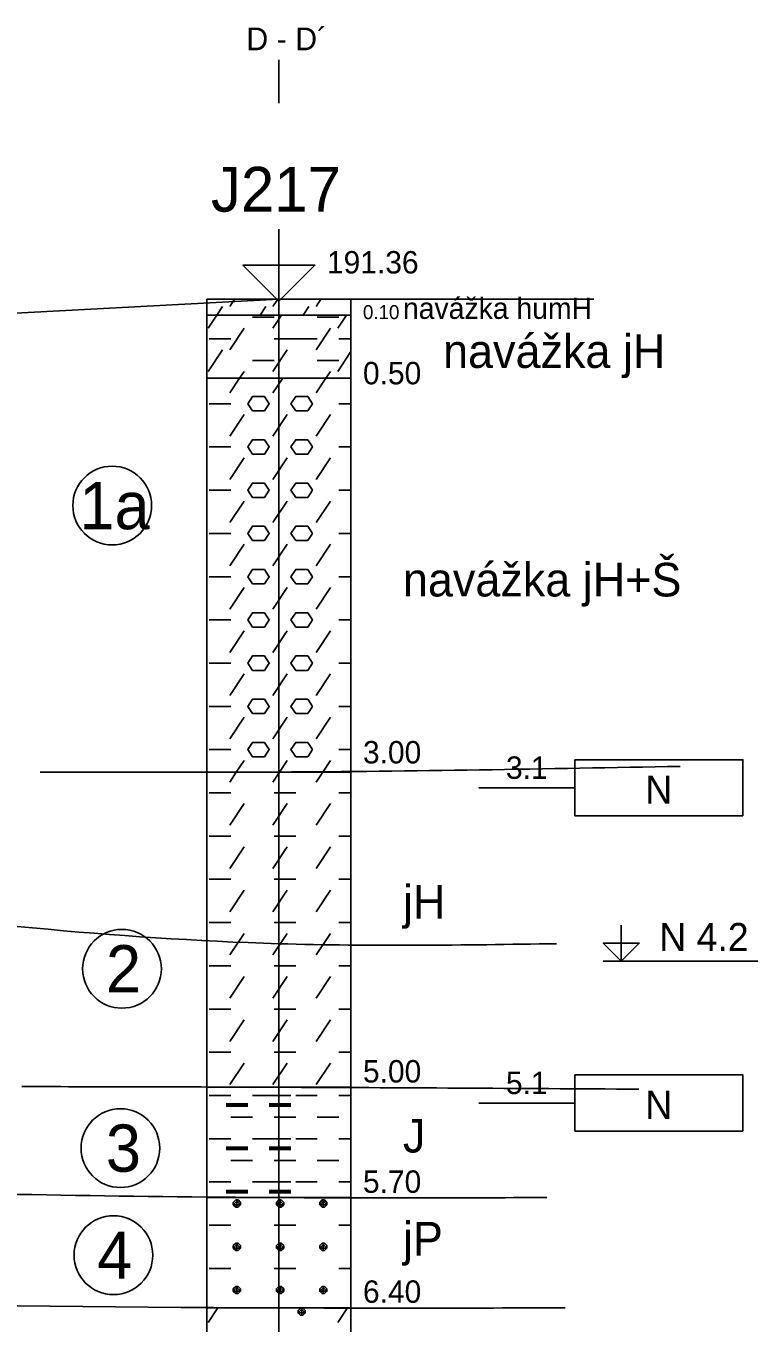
# Model space of a CAD drawing. Extents: x 3042 to 4120, y 576 to 2694.
# Drawn here: x 3391.04 to 3414, y 2126.37 to 2167.52 of the extents above; entities that cross this region are included whole.
import ezdxf

# ---------------------------------------------------------------- set-up
doc = ezdxf.new("R2010")
doc.units = 0
for name, color, linetype in [('11', 7, 'Continuous'), ('15', 7, 'Continuous'), ('16', 7, 'Continuous'), ('17', 7, 'Continuous'), ('18', 7, 'Continuous'), ('22', 7, 'Continuous'), ('51', 7, 'Continuous'), ('52', 7, 'Continuous'), ('53', 7, 'Continuous'), ('56', 7, 'Continuous'), ('61', 7, 'Continuous'), ('62', 7, 'Continuous'), ('HPV', 7, 'Continuous'), ('pomocna', 7, 'Continuous'), ('rozhraní', 7, 'Continuous')]:
    doc.layers.add(name, color=color, linetype=linetype)

msp = doc.modelspace()

# ---------------------------------------------------------------- linework, layer by layer
at = {"layer": '11'}
for p, q in [((3367.862, 2157.202), (3399.072, 2158.852)), ((3399.072, 2158.852), (3409.072, 2158.852))]:
    msp.add_line(p, q, dxfattribs=at)
at = {"layer": '15'}
msp.add_lwpolyline([(3399.072, 2161.074), (3399.072, 2158.788), (3397.929, 2159.931), (3400.215, 2159.931), (3399.072, 2158.788)], dxfattribs=at)
at = {"layer": '18'}
msp.add_line((3399.072, 2118.852), (3399.072, 2158.852), dxfattribs=at)
at = {"layer": '22'}
msp.add_lwpolyline([(3399.072, 2165.074), (3399.072, 2165.074), (3399.072, 2166.443)], dxfattribs=at)
at = {"layer": '51'}
for p, q in [((3397.507, 2158.623), (3397.66, 2158.852)), ((3398.879, 2158.623), (3399.031, 2158.852)), ((3400.25, 2158.623), (3400.403, 2158.852)), ((3397.098, 2158.352), (3397.279, 2158.623)), ((3398.47, 2158.352), (3398.65, 2158.623)), ((3399.841, 2158.352), (3400.022, 2158.623)), ((3396.821, 2157.937), (3397.098, 2158.352)), ((3398.231, 2158.28), (3398.917, 2158.28)), ((3398.879, 2157.937), (3399.155, 2158.352)), ((3400.289, 2158.28), (3400.974, 2158.28)), ((3400.936, 2157.937), (3401.213, 2158.352)), ((3397.507, 2157.251), (3397.964, 2157.937)), ((3400.25, 2157.251), (3400.708, 2157.937)), ((3396.821, 2156.565), (3397.279, 2157.251)), ((3396.86, 2157.594), (3397.545, 2157.594)), ((3398.879, 2156.565), (3399.336, 2157.251)), ((3398.917, 2157.594), (3399.603, 2157.594)), ((3399.603, 2157.594), (3400.289, 2157.594)), ((3400.936, 2156.565), (3401.358, 2157.197)), ((3400.974, 2157.594), (3401.358, 2157.594)), ((3398.231, 2156.908), (3398.917, 2156.908)), ((3400.289, 2156.908), (3400.974, 2156.908)), ((3397.822, 2156.352), (3397.964, 2156.565)), ((3400.565, 2156.352), (3400.708, 2156.565)), ((3397.507, 2155.879), (3397.822, 2156.352)), ((3398.879, 2155.879), (3399.194, 2156.352)), ((3400.25, 2155.879), (3400.565, 2156.352)), ((3396.86, 2155.536), (3397.545, 2155.536)), ((3397.507, 2154.508), (3397.964, 2155.194)), ((3398.879, 2154.508), (3399.336, 2155.194)), ((3400.25, 2154.508), (3400.708, 2155.194)), ((3400.974, 2155.536), (3401.358, 2155.536)), ((3396.86, 2154.165), (3397.545, 2154.165)), ((3400.974, 2154.165), (3401.358, 2154.165)), ((3397.507, 2153.136), (3397.964, 2153.822)), ((3398.879, 2153.136), (3399.336, 2153.822)), ((3400.25, 2153.136), (3400.708, 2153.822)), ((3396.86, 2152.793), (3397.545, 2152.793)), ((3400.974, 2152.793), (3401.358, 2152.793)), ((3397.507, 2151.765), (3397.964, 2152.45)), ((3398.879, 2151.765), (3399.336, 2152.45)), ((3400.25, 2151.765), (3400.708, 2152.45)), ((3396.86, 2151.422), (3397.545, 2151.422)), ((3397.507, 2150.393), (3397.964, 2151.079)), ((3398.879, 2150.393), (3399.336, 2151.079)), ((3400.25, 2150.393), (3400.708, 2151.079)), ((3400.974, 2151.422), (3401.358, 2151.422)), ((3396.86, 2150.05), (3397.545, 2150.05)), ((3400.974, 2150.05), (3401.358, 2150.05)), ((3397.507, 2149.021), (3397.964, 2149.707)), ((3398.879, 2149.021), (3399.336, 2149.707)), ((3400.25, 2149.021), (3400.708, 2149.707)), ((3396.86, 2148.678), (3397.545, 2148.678)), ((3400.974, 2148.678), (3401.358, 2148.678)), ((3397.507, 2147.65), (3397.964, 2148.336)), ((3398.879, 2147.65), (3399.336, 2148.336)), ((3400.25, 2147.65), (3400.708, 2148.336)), ((3396.86, 2147.307), (3397.545, 2147.307)), ((3397.507, 2146.278), (3397.964, 2146.964)), ((3398.879, 2146.278), (3399.336, 2146.964)), ((3400.25, 2146.278), (3400.708, 2146.964)), ((3400.974, 2147.307), (3401.358, 2147.307)), ((3396.86, 2145.935), (3397.545, 2145.935)), ((3400.974, 2145.935), (3401.358, 2145.935)), ((3397.507, 2144.907), (3397.964, 2145.592)), ((3398.879, 2144.907), (3399.336, 2145.592)), ((3400.25, 2144.907), (3400.708, 2145.592)), ((3396.86, 2144.564), (3397.545, 2144.564)), ((3400.974, 2144.564), (3401.358, 2144.564)), ((3397.718, 2143.852), (3397.964, 2144.221)), ((3399.09, 2143.852), (3399.336, 2144.221)), ((3400.461, 2143.852), (3400.708, 2144.221)), ((3397.507, 2143.535), (3397.718, 2143.852)), ((3398.879, 2143.535), (3399.09, 2143.852)), ((3400.25, 2143.535), (3400.461, 2143.852)), ((3396.86, 2143.192), (3397.545, 2143.192)), ((3397.507, 2142.163), (3397.964, 2142.849)), ((3398.879, 2142.163), (3399.336, 2142.849)), ((3398.917, 2143.192), (3399.603, 2143.192)), ((3400.25, 2142.163), (3400.708, 2142.849)), ((3400.974, 2143.192), (3401.358, 2143.192)), ((3396.86, 2141.82), (3397.545, 2141.82)), ((3398.917, 2141.82), (3399.603, 2141.82)), ((3400.974, 2141.82), (3401.358, 2141.82)), ((3397.507, 2140.792), (3397.964, 2141.478)), ((3398.879, 2140.792), (3399.336, 2141.478)), ((3400.25, 2140.792), (3400.708, 2141.478)), ((3396.86, 2140.449), (3397.545, 2140.449)), ((3398.917, 2140.449), (3399.603, 2140.449)), ((3400.974, 2140.449), (3401.358, 2140.449)), ((3397.507, 2139.42), (3397.964, 2140.106)), ((3398.879, 2139.42), (3399.336, 2140.106)), ((3400.25, 2139.42), (3400.708, 2140.106)), ((3396.86, 2139.077), (3397.545, 2139.077)), ((3397.507, 2138.049), (3397.964, 2138.734)), ((3398.879, 2138.049), (3399.336, 2138.734)), ((3398.917, 2139.077), (3399.603, 2139.077)), ((3400.25, 2138.049), (3400.708, 2138.734)), ((3400.974, 2139.077), (3401.358, 2139.077)), ((3396.86, 2137.706), (3397.545, 2137.706)), ((3398.917, 2137.706), (3399.603, 2137.706)), ((3400.974, 2137.706), (3401.358, 2137.706)), ((3397.507, 2136.677), (3397.964, 2137.363)), ((3398.879, 2136.677), (3399.336, 2137.363)), ((3400.25, 2136.677), (3400.708, 2137.363)), ((3396.86, 2136.334), (3397.545, 2136.334)), ((3398.917, 2136.334), (3399.603, 2136.334)), ((3400.974, 2136.334), (3401.358, 2136.334)), ((3397.507, 2135.305), (3397.964, 2135.991)), ((3398.879, 2135.305), (3399.336, 2135.991)), ((3400.25, 2135.305), (3400.708, 2135.991)), ((3396.86, 2134.962), (3397.545, 2134.962)), ((3397.507, 2133.934), (3397.964, 2134.62)), ((3398.879, 2133.934), (3399.336, 2134.62)), ((3398.917, 2134.962), (3399.603, 2134.962)), ((3400.25, 2133.934), (3400.708, 2134.62)), ((3400.974, 2134.962), (3401.358, 2134.962)), ((3396.86, 2133.591), (3397.545, 2133.591)), ((3397.393, 2133.324), (3398.079, 2133.324)), ((3398.231, 2133.591), (3398.917, 2133.591)), ((3398.765, 2133.591), (3399.45, 2133.591)), ((3398.765, 2133.324), (3399.45, 2133.324)), ((3399.603, 2133.591), (3400.289, 2133.591)), ((3400.974, 2133.591), (3401.358, 2133.591)), ((3397.393, 2133.286), (3398.079, 2133.286)), ((3397.393, 2133.248), (3398.079, 2133.248)), ((3398.765, 2133.286), (3399.45, 2133.286)), ((3398.765, 2133.248), (3399.45, 2133.248)), ((3397.545, 2132.905), (3398.231, 2132.905)), ((3398.917, 2132.905), (3399.603, 2132.905)), ((3400.289, 2132.905), (3400.974, 2132.905)), ((3396.86, 2132.219), (3397.545, 2132.219)), ((3398.231, 2132.219), (3398.917, 2132.219)), ((3398.765, 2132.219), (3399.45, 2132.219)), ((3399.603, 2132.219), (3400.289, 2132.219)), ((3400.974, 2132.219), (3401.358, 2132.219)), ((3397.393, 2131.953), (3398.079, 2131.953)), ((3397.393, 2131.914), (3398.079, 2131.914)), ((3397.393, 2131.876), (3398.079, 2131.876)), ((3398.765, 2131.953), (3399.45, 2131.953)), ((3398.765, 2131.914), (3399.45, 2131.914)), ((3398.765, 2131.876), (3399.45, 2131.876)), ((3397.545, 2131.533), (3398.231, 2131.533)), ((3398.917, 2131.533), (3399.603, 2131.533)), ((3400.289, 2131.533), (3400.974, 2131.533)), ((3396.86, 2130.848), (3397.545, 2130.848)), ((3397.393, 2130.581), (3398.079, 2130.581)), ((3397.393, 2130.543), (3398.079, 2130.543)), ((3397.393, 2130.505), (3398.079, 2130.505)), ((3398.231, 2130.848), (3398.917, 2130.848)), ((3398.765, 2130.848), (3399.45, 2130.848)), ((3398.765, 2130.581), (3399.45, 2130.581)), ((3398.765, 2130.543), (3399.45, 2130.543)), ((3398.765, 2130.505), (3399.45, 2130.505)), ((3399.603, 2130.848), (3400.289, 2130.848)), ((3400.974, 2130.848), (3401.358, 2130.848)), ((3397.736, 2130.048), (3397.736, 2130.276)), ((3399.107, 2130.048), (3399.107, 2130.276)), ((3400.479, 2130.048), (3400.479, 2130.276)), ((3396.86, 2129.476), (3397.545, 2129.476)), ((3398.917, 2129.476), (3399.603, 2129.476)), ((3400.974, 2129.476), (3401.358, 2129.476)), ((3397.736, 2128.676), (3397.736, 2128.905)), ((3399.107, 2128.676), (3399.107, 2128.905)), ((3400.479, 2128.676), (3400.479, 2128.905)), ((3396.86, 2128.104), (3397.545, 2128.104)), ((3398.917, 2128.104), (3399.603, 2128.104)), ((3400.974, 2128.104), (3401.358, 2128.104)), ((3397.736, 2127.304), (3397.736, 2127.533)), ((3399.107, 2127.304), (3399.107, 2127.533)), ((3400.479, 2127.304), (3400.479, 2127.533)), ((3396.821, 2126.39), (3397.129, 2126.852)), ((3399.793, 2126.619), (3399.793, 2126.847)), ((3400.936, 2126.39), (3401.244, 2126.852))]:
    msp.add_line(p, q, dxfattribs=at)
for points in [[(3396.786, 2158.352), (3401.358, 2158.352), (3401.358, 2158.852), (3396.786, 2158.852)], [(3396.786, 2156.352), (3401.358, 2156.352), (3401.358, 2158.352), (3396.786, 2158.352)], [(3396.786, 2143.852), (3401.358, 2143.852), (3401.358, 2156.352), (3396.786, 2156.352)], [(3396.786, 2133.852), (3401.358, 2133.852), (3401.358, 2143.852), (3396.786, 2143.852)], [(3396.786, 2130.352), (3401.358, 2130.352), (3401.358, 2133.852), (3396.786, 2133.852)], [(3396.786, 2126.852), (3401.358, 2126.852), (3401.358, 2130.352), (3396.786, 2130.352)], [(3396.786, 2122.352), (3401.358, 2122.352), (3401.358, 2126.852), (3396.786, 2126.852)]]:
    msp.add_lwpolyline(points, close=True, dxfattribs=at)
for points in [[(3398.231, 2155.308), (3398.612, 2155.308), (3398.765, 2155.536), (3398.612, 2155.765), (3398.231, 2155.765), (3398.079, 2155.536), (3398.231, 2155.308)], [(3399.603, 2155.308), (3399.984, 2155.308), (3400.136, 2155.536), (3399.984, 2155.765), (3399.603, 2155.765), (3399.45, 2155.536), (3399.603, 2155.308)], [(3398.231, 2153.936), (3398.612, 2153.936), (3398.765, 2154.165), (3398.612, 2154.393), (3398.231, 2154.393), (3398.079, 2154.165), (3398.231, 2153.936)], [(3399.603, 2153.936), (3399.984, 2153.936), (3400.136, 2154.165), (3399.984, 2154.393), (3399.603, 2154.393), (3399.45, 2154.165), (3399.603, 2153.936)], [(3398.231, 2152.565), (3398.612, 2152.565), (3398.765, 2152.793), (3398.612, 2153.022), (3398.231, 2153.022), (3398.079, 2152.793), (3398.231, 2152.565)], [(3399.603, 2152.565), (3399.984, 2152.565), (3400.136, 2152.793), (3399.984, 2153.022), (3399.603, 2153.022), (3399.45, 2152.793), (3399.603, 2152.565)], [(3398.231, 2151.193), (3398.612, 2151.193), (3398.765, 2151.422), (3398.612, 2151.65), (3398.231, 2151.65), (3398.079, 2151.422), (3398.231, 2151.193)], [(3399.603, 2151.193), (3399.984, 2151.193), (3400.136, 2151.422), (3399.984, 2151.65), (3399.603, 2151.65), (3399.45, 2151.422), (3399.603, 2151.193)], [(3398.231, 2149.821), (3398.612, 2149.821), (3398.765, 2150.05), (3398.612, 2150.279), (3398.231, 2150.279), (3398.079, 2150.05), (3398.231, 2149.821)], [(3399.603, 2149.821), (3399.984, 2149.821), (3400.136, 2150.05), (3399.984, 2150.279), (3399.603, 2150.279), (3399.45, 2150.05), (3399.603, 2149.821)], [(3398.231, 2148.45), (3398.612, 2148.45), (3398.765, 2148.678), (3398.612, 2148.907), (3398.231, 2148.907), (3398.079, 2148.678), (3398.231, 2148.45)], [(3399.603, 2148.45), (3399.984, 2148.45), (3400.136, 2148.678), (3399.984, 2148.907), (3399.603, 2148.907), (3399.45, 2148.678), (3399.603, 2148.45)], [(3398.231, 2147.078), (3398.612, 2147.078), (3398.765, 2147.307), (3398.612, 2147.535), (3398.231, 2147.535), (3398.079, 2147.307), (3398.231, 2147.078)], [(3399.603, 2147.078), (3399.984, 2147.078), (3400.136, 2147.307), (3399.984, 2147.535), (3399.603, 2147.535), (3399.45, 2147.307), (3399.603, 2147.078)], [(3398.231, 2145.707), (3398.612, 2145.707), (3398.765, 2145.935), (3398.612, 2146.164), (3398.231, 2146.164), (3398.079, 2145.935), (3398.231, 2145.707)], [(3399.603, 2145.707), (3399.984, 2145.707), (3400.136, 2145.935), (3399.984, 2146.164), (3399.603, 2146.164), (3399.45, 2145.935), (3399.603, 2145.707)], [(3398.231, 2144.335), (3398.612, 2144.335), (3398.765, 2144.564), (3398.612, 2144.792), (3398.231, 2144.792), (3398.079, 2144.564), (3398.231, 2144.335)], [(3399.603, 2144.335), (3399.984, 2144.335), (3400.136, 2144.564), (3399.984, 2144.792), (3399.603, 2144.792), (3399.45, 2144.564), (3399.603, 2144.335)], [(3397.698, 2130.276), (3397.622, 2130.2), (3397.622, 2130.124), (3397.698, 2130.048), (3397.774, 2130.048), (3397.85, 2130.124), (3397.85, 2130.2), (3397.774, 2130.276), (3397.698, 2130.276), (3397.85, 2130.124), (3397.622, 2130.124), (3397.774, 2130.276)], [(3399.069, 2130.276), (3398.993, 2130.2), (3398.993, 2130.124), (3399.069, 2130.048), (3399.146, 2130.048), (3399.222, 2130.124), (3399.222, 2130.2), (3399.146, 2130.276), (3399.069, 2130.276), (3399.222, 2130.124), (3398.993, 2130.124), (3399.146, 2130.276)], [(3400.441, 2130.276), (3400.365, 2130.2), (3400.365, 2130.124), (3400.441, 2130.048), (3400.517, 2130.048), (3400.593, 2130.124), (3400.593, 2130.2), (3400.517, 2130.276), (3400.441, 2130.276), (3400.593, 2130.124), (3400.365, 2130.124), (3400.517, 2130.276)], [(3397.698, 2128.905), (3397.622, 2128.828), (3397.622, 2128.752), (3397.698, 2128.676), (3397.774, 2128.676), (3397.85, 2128.752), (3397.85, 2128.828), (3397.774, 2128.905), (3397.698, 2128.905), (3397.85, 2128.752), (3397.622, 2128.752), (3397.774, 2128.905)], [(3399.069, 2128.905), (3398.993, 2128.828), (3398.993, 2128.752), (3399.069, 2128.676), (3399.146, 2128.676), (3399.222, 2128.752), (3399.222, 2128.828), (3399.146, 2128.905), (3399.069, 2128.905), (3399.222, 2128.752), (3398.993, 2128.752), (3399.146, 2128.905)], [(3400.441, 2128.905), (3400.365, 2128.828), (3400.365, 2128.752), (3400.441, 2128.676), (3400.517, 2128.676), (3400.593, 2128.752), (3400.593, 2128.828), (3400.517, 2128.905), (3400.441, 2128.905), (3400.593, 2128.752), (3400.365, 2128.752), (3400.517, 2128.905)], [(3397.698, 2127.533), (3397.622, 2127.457), (3397.622, 2127.381), (3397.698, 2127.304), (3397.774, 2127.304), (3397.85, 2127.381), (3397.85, 2127.457), (3397.774, 2127.533), (3397.698, 2127.533), (3397.85, 2127.381), (3397.622, 2127.381), (3397.774, 2127.533)], [(3399.069, 2127.533), (3398.993, 2127.457), (3398.993, 2127.381), (3399.069, 2127.304), (3399.146, 2127.304), (3399.222, 2127.381), (3399.222, 2127.457), (3399.146, 2127.533), (3399.069, 2127.533), (3399.222, 2127.381), (3398.993, 2127.381), (3399.146, 2127.533)], [(3400.441, 2127.533), (3400.365, 2127.457), (3400.365, 2127.381), (3400.441, 2127.304), (3400.517, 2127.304), (3400.593, 2127.381), (3400.593, 2127.457), (3400.517, 2127.533), (3400.441, 2127.533), (3400.593, 2127.381), (3400.365, 2127.381), (3400.517, 2127.533)], [(3399.755, 2126.847), (3399.679, 2126.771), (3399.679, 2126.695), (3399.755, 2126.619), (3399.831, 2126.619), (3399.908, 2126.695), (3399.908, 2126.771), (3399.831, 2126.847), (3399.755, 2126.847), (3399.908, 2126.695), (3399.679, 2126.695), (3399.831, 2126.847)]]:
    msp.add_lwpolyline(points, dxfattribs=at)
at = {"layer": '53'}
for p, q in [((3396.786, 2158.852), (3401.358, 2158.852)), ((3396.786, 2158.852), (3396.786, 2118.852)), ((3401.358, 2158.852), (3401.358, 2118.852)), ((3396.786, 2158.352), (3401.358, 2158.352)), ((3396.786, 2156.352), (3401.358, 2156.352)), ((3396.786, 2143.852), (3401.358, 2143.852)), ((3396.786, 2133.852), (3401.358, 2133.852)), ((3396.786, 2130.352), (3401.358, 2130.352)), ((3396.786, 2126.852), (3401.358, 2126.852))]:
    msp.add_line(p, q, dxfattribs=at)
at = {"layer": '56'}
for p, q in [((3398.691, 2158.852), (3399.453, 2158.852)), ((3399.072, 2159.233), (3399.072, 2158.471)), ((3399.072, 2158.733), (3399.072, 2157.971)), ((3398.691, 2158.352), (3399.453, 2158.352)), ((3399.072, 2156.733), (3399.072, 2155.971)), ((3398.691, 2156.352), (3399.453, 2156.352)), ((3399.072, 2144.233), (3399.072, 2143.471)), ((3398.691, 2143.852), (3399.453, 2143.852)), ((3399.072, 2134.233), (3399.072, 2133.471)), ((3398.691, 2133.852), (3399.453, 2133.852)), ((3399.072, 2130.733), (3399.072, 2129.971)), ((3398.691, 2130.352), (3399.453, 2130.352)), ((3399.072, 2127.233), (3399.072, 2126.471)), ((3398.691, 2126.852), (3399.453, 2126.852))]:
    msp.add_line(p, q, dxfattribs=at)
at = {"layer": '61'}
msp.add_line((3409.367, 2137.852), (3414.362, 2137.852), dxfattribs=at)
msp.add_lwpolyline([(3409.938, 2138.995), (3409.938, 2137.852), (3409.367, 2138.423), (3410.51, 2138.423), (3409.938, 2137.852)], dxfattribs=at)
at = {"layer": '62'}
for p, q in [((3405.422, 2143.352), (3408.47, 2143.352)), ((3405.422, 2133.352), (3408.47, 2133.352))]:
    msp.add_line(p, q, dxfattribs=at)
for points in [[(3413.804, 2142.463), (3408.47, 2142.463), (3408.47, 2144.241), (3413.804, 2144.241), (3413.804, 2142.463)], [(3413.804, 2132.463), (3408.47, 2132.463), (3408.47, 2134.241), (3413.804, 2134.241), (3413.804, 2132.463)]]:
    msp.add_lwpolyline(points, dxfattribs=at)
at = {"layer": 'HPV'}
msp.add_spline([(3258.022, 2138.81), (3266.332, 2138.81), (3367.862, 2141.731), (3399.072, 2138.406), (3407.88, 2138.406)], degree=3, dxfattribs=at)
at = {"layer": 'pomocna'}
msp.add_line((3399.072, 2112.052), (3399.072, 2158.852), dxfattribs=at)
at = {"layer": 'rozhraní'}
msp.add_line((3391.151, 2133.873), (3390.912, 2133.874), dxfattribs=at)
for centre in [(3393.777, 2152.306), (3394.087, 2137.61), (3394.037, 2131.921), (3393.815, 2128.525)]:
    msp.add_circle(centre, 1.25, dxfattribs=at)
for points in [[(3411.812, 2144.032), (3399.072, 2143.852), (3391.488, 2143.852)], [(3410.503, 2133.79), (3399.072, 2133.852), (3391.151, 2133.873)], [(3366.98, 2131.537), (3369.557, 2131.354), (3384.307, 2130.624), (3399.072, 2130.352), (3407.581, 2130.352)], [(3257.775, 2130.802), (3266.332, 2130.802), (3399.072, 2126.852), (3408.159, 2126.852)]]:
    msp.add_spline(points, degree=3, dxfattribs=at)

# ---------------------------------------------------------------- texts
at = {"layer": '16'}
msp.add_text('J217', height=1.4224, dxfattribs=at).set_placement((3396.913, 2161.63))
at = {"layer": '17'}
msp.add_text('191.36', height=0.7112, dxfattribs=at).set_placement((3400.596, 2159.669))
at = {"layer": '22'}
msp.add_text('D - D´', height=0.72, dxfattribs=at).set_placement((3398.036, 2166.752))
at = {"layer": '52'}
for s, height, p in [('navážka humH', 0.6731, (3403.009, 2158.229)), ('0.10', 0.4445, (3401.739, 2158.221)), ('navážka jH', 1.0668, (3404.283, 2156.673)), ('0.50', 0.7112, (3401.739, 2156.153)), ('navážka jH+Š', 1.0668, (3403.009, 2149.423)), ('3.00', 0.7112, (3401.739, 2144.125)), ('jH', 1.0668, (3403.009, 2139.2)), ('5.00', 0.7112, (3401.739, 2134.002)), ('J', 1.067, (3403.009, 2131.782)), ('5.70', 0.7112, (3401.739, 2130.502)), ('jP', 1.0668, (3403.009, 2128.514)), ('6.40', 0.7112, (3401.739, 2127.013))]:
    msp.add_text(s, height=height, dxfattribs=at).set_placement(p)
at = {"layer": '61'}
msp.add_text('N 4.2', height=0.889, dxfattribs=at).set_placement((3411.145, 2138.175))
at = {"layer": '62'}
for s, height, p in [('3.1', 0.7112, (3406.279, 2143.636)), ('N', 0.889, (3410.703, 2142.85)), ('5.1', 0.7112, (3406.279, 2133.636)), ('N', 0.889, (3410.703, 2132.85))]:
    msp.add_text(s, height=height, dxfattribs=at).set_placement(p)
at = {"layer": 'rozhraní'}
for s, p in [('1a', (3392.734, 2151.556)), ('2', (3393.579, 2136.86)), ('3', (3393.575, 2131.171)), ('4', (3393.299, 2127.775))]:
    msp.add_text(s, height=1.5, dxfattribs=at).set_placement(p)

doc.saveas('drawing.dxf')
